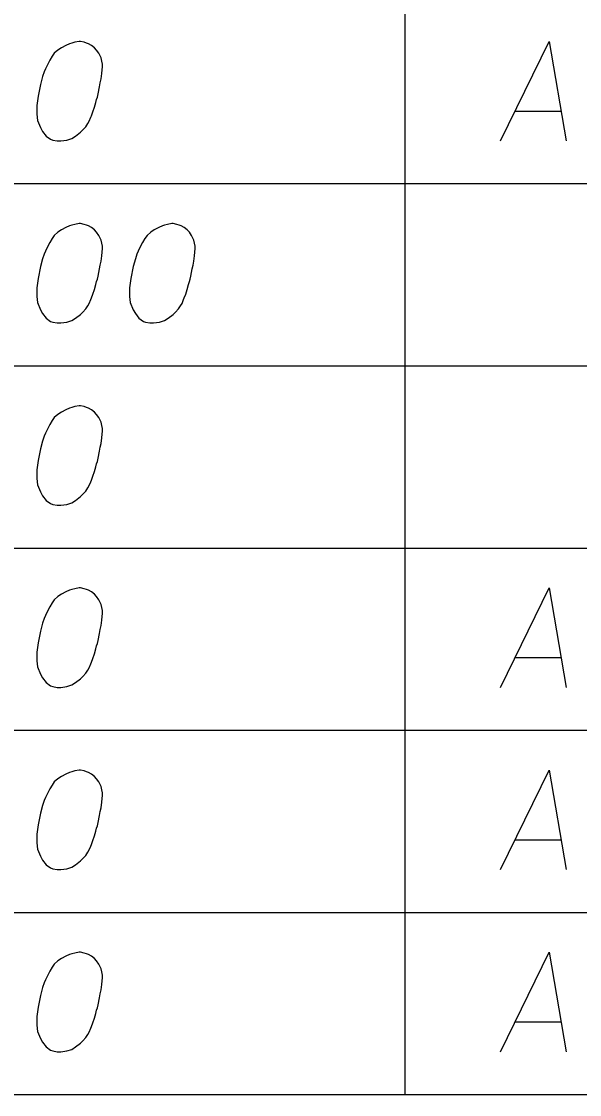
# Model space of a CAD drawing. Extents: x 2074207 to 2076812, y 516372 to 523312.
# Drawn here: x 2076426.5 to 2076453.5, y 519258.4 to 519310.3 of the extents above; entities that cross this region are included whole.
import ezdxf

# ---------------------------------------------------------------- set-up
doc = ezdxf.new("R2010")
doc.units = 0
for name, color, linetype in [('Prop DirtTable_ Soil Test Results - Outline (Major)', 7, 'Continuous'), ('Prop DirtTable_ Soil Test Results - Outline (Minor)', 7, 'Continuous'), ('Prop DirtTable_ Soil Test Results - Tx (Sample Data)', 7, 'Continuous')]:
    doc.layers.add(name, color=color, linetype=linetype)

msp = doc.modelspace()

# ---------------------------------------------------------------- linework, layer by layer
at = {"layer": 'Prop DirtTable_ Soil Test Results - Outline (Major)'}
msp.add_line((2076260.609, 519258.421), (2076811.903, 519258.421), dxfattribs=at)
at = {"layer": 'Prop DirtTable_ Soil Test Results - Outline (Minor)'}
for p, q in [((2076445.063, 519311.221), (2076445.063, 519302.421)), ((2076260.609, 519302.421), (2076811.903, 519302.421)), ((2076260.609, 519302.421), (2076811.903, 519302.421)), ((2076445.063, 519302.421), (2076445.063, 519293.621)), ((2076260.609, 519293.621), (2076811.903, 519293.621)), ((2076260.609, 519293.621), (2076811.903, 519293.621)), ((2076445.063, 519293.621), (2076445.063, 519284.821)), ((2076260.609, 519284.821), (2076811.903, 519284.821)), ((2076260.609, 519284.821), (2076811.903, 519284.821)), ((2076445.063, 519284.821), (2076445.063, 519276.021)), ((2076260.609, 519276.021), (2076811.903, 519276.021)), ((2076260.609, 519276.021), (2076811.903, 519276.021)), ((2076445.063, 519276.021), (2076445.063, 519267.221)), ((2076260.609, 519267.221), (2076811.903, 519267.221)), ((2076260.609, 519267.221), (2076811.903, 519267.221)), ((2076445.063, 519267.221), (2076445.063, 519258.421)), ((2076260.609, 519258.421), (2076811.903, 519258.421))]:
    msp.add_line(p, q, dxfattribs=at)
at = {"layer": 'Prop DirtTable_ Soil Test Results - Tx (Sample Data)'}
for points in [[(2076429.392, 519309.291), (2076429.322, 519309.291), (2076429.11, 519309.253), (2076428.969, 519309.215), (2076428.863, 519309.178), (2076428.687, 519309.102), (2076428.475, 519308.989), (2076428.299, 519308.875), (2076428.122, 519308.724), (2076428.016, 519308.573), (2076427.911, 519308.384), (2076427.805, 519308.195), (2076427.699, 519307.968), (2076427.628, 519307.817), (2076427.558, 519307.59), (2076427.452, 519307.212), (2076427.346, 519306.645), (2076427.276, 519306.192), (2076427.276, 519305.776), (2076427.311, 519305.474), (2076427.452, 519305.133), (2076427.558, 519304.944), (2076427.734, 519304.718), (2076427.946, 519304.567), (2076428.052, 519304.529), (2076428.263, 519304.491), (2076428.44, 519304.491), (2076428.722, 519304.529), (2076428.969, 519304.604), (2076429.145, 519304.718), (2076429.392, 519304.907), (2076429.498, 519305.02), (2076429.639, 519305.171), (2076429.745, 519305.322), (2076429.815, 519305.436), (2076429.886, 519305.625), (2076429.921, 519305.7), (2076429.992, 519305.889), (2076430.062, 519306.116), (2076430.133, 519306.343), (2076430.168, 519306.494), (2076430.203, 519306.607), (2076430.239, 519306.759), (2076430.309, 519307.099), (2076430.345, 519307.288), (2076430.38, 519307.477), (2076430.415, 519307.741), (2076430.45, 519308.081), (2076430.45, 519308.195), (2076430.415, 519308.346), (2076430.38, 519308.497), (2076430.274, 519308.724), (2076430.168, 519308.875), (2076430.062, 519308.989), (2076429.921, 519309.102), (2076429.78, 519309.178), (2076429.674, 519309.215), (2076429.569, 519309.253), (2076429.392, 519309.291)], [(2076449.676, 519304.491), (2076452.039, 519309.291), (2076452.85, 519304.491)], [(2076450.381, 519305.927), (2076452.603, 519305.927)], [(2076429.392, 519300.491), (2076429.322, 519300.491), (2076429.11, 519300.453), (2076428.969, 519300.415), (2076428.863, 519300.378), (2076428.687, 519300.302), (2076428.475, 519300.189), (2076428.299, 519300.075), (2076428.122, 519299.924), (2076428.016, 519299.773), (2076427.911, 519299.584), (2076427.805, 519299.395), (2076427.699, 519299.168), (2076427.628, 519299.017), (2076427.558, 519298.79), (2076427.452, 519298.412), (2076427.346, 519297.845), (2076427.276, 519297.392), (2076427.276, 519296.976), (2076427.311, 519296.674), (2076427.452, 519296.333), (2076427.558, 519296.144), (2076427.734, 519295.918), (2076427.946, 519295.767), (2076428.052, 519295.729), (2076428.263, 519295.691), (2076428.44, 519295.691), (2076428.722, 519295.729), (2076428.969, 519295.804), (2076429.145, 519295.918), (2076429.392, 519296.107), (2076429.498, 519296.22), (2076429.639, 519296.371), (2076429.745, 519296.522), (2076429.815, 519296.636), (2076429.886, 519296.825), (2076429.921, 519296.9), (2076429.992, 519297.089), (2076430.062, 519297.316), (2076430.133, 519297.543), (2076430.168, 519297.694), (2076430.203, 519297.807), (2076430.239, 519297.959), (2076430.309, 519298.299), (2076430.345, 519298.488), (2076430.38, 519298.677), (2076430.415, 519298.941), (2076430.45, 519299.281), (2076430.45, 519299.395), (2076430.415, 519299.546), (2076430.38, 519299.697), (2076430.274, 519299.924), (2076430.168, 519300.075), (2076430.062, 519300.189), (2076429.921, 519300.302), (2076429.78, 519300.378), (2076429.674, 519300.415), (2076429.569, 519300.453), (2076429.392, 519300.491)], [(2076433.872, 519300.491), (2076433.802, 519300.491), (2076433.59, 519300.453), (2076433.449, 519300.415), (2076433.343, 519300.378), (2076433.167, 519300.302), (2076432.955, 519300.189), (2076432.779, 519300.075), (2076432.602, 519299.924), (2076432.496, 519299.773), (2076432.391, 519299.584), (2076432.285, 519299.395), (2076432.179, 519299.168), (2076432.108, 519299.017), (2076432.038, 519298.79), (2076431.932, 519298.412), (2076431.826, 519297.845), (2076431.756, 519297.392), (2076431.756, 519296.976), (2076431.791, 519296.674), (2076431.932, 519296.333), (2076432.038, 519296.144), (2076432.214, 519295.918), (2076432.426, 519295.767), (2076432.532, 519295.729), (2076432.743, 519295.691), (2076432.92, 519295.691), (2076433.202, 519295.729), (2076433.449, 519295.804), (2076433.625, 519295.918), (2076433.872, 519296.107), (2076433.978, 519296.22), (2076434.119, 519296.371), (2076434.225, 519296.522), (2076434.295, 519296.636), (2076434.366, 519296.825), (2076434.401, 519296.9), (2076434.472, 519297.089), (2076434.542, 519297.316), (2076434.613, 519297.543), (2076434.648, 519297.694), (2076434.683, 519297.807), (2076434.719, 519297.959), (2076434.789, 519298.299), (2076434.825, 519298.488), (2076434.86, 519298.677), (2076434.895, 519298.941), (2076434.93, 519299.281), (2076434.93, 519299.395), (2076434.895, 519299.546), (2076434.86, 519299.697), (2076434.754, 519299.924), (2076434.648, 519300.075), (2076434.542, 519300.189), (2076434.401, 519300.302), (2076434.26, 519300.378), (2076434.154, 519300.415), (2076434.049, 519300.453), (2076433.872, 519300.491)], [(2076429.392, 519291.691), (2076429.322, 519291.691), (2076429.11, 519291.653), (2076428.969, 519291.615), (2076428.863, 519291.578), (2076428.687, 519291.502), (2076428.475, 519291.389), (2076428.299, 519291.275), (2076428.122, 519291.124), (2076428.016, 519290.973), (2076427.911, 519290.784), (2076427.805, 519290.595), (2076427.699, 519290.368), (2076427.628, 519290.217), (2076427.558, 519289.99), (2076427.452, 519289.612), (2076427.346, 519289.045), (2076427.276, 519288.592), (2076427.276, 519288.176), (2076427.311, 519287.874), (2076427.452, 519287.533), (2076427.558, 519287.344), (2076427.734, 519287.118), (2076427.946, 519286.967), (2076428.052, 519286.929), (2076428.263, 519286.891), (2076428.44, 519286.891), (2076428.722, 519286.929), (2076428.969, 519287.004), (2076429.145, 519287.118), (2076429.392, 519287.307), (2076429.498, 519287.42), (2076429.639, 519287.571), (2076429.745, 519287.722), (2076429.815, 519287.836), (2076429.886, 519288.025), (2076429.921, 519288.1), (2076429.992, 519288.289), (2076430.062, 519288.516), (2076430.133, 519288.743), (2076430.168, 519288.894), (2076430.203, 519289.007), (2076430.239, 519289.159), (2076430.309, 519289.499), (2076430.345, 519289.688), (2076430.38, 519289.877), (2076430.415, 519290.141), (2076430.45, 519290.481), (2076430.45, 519290.595), (2076430.415, 519290.746), (2076430.38, 519290.897), (2076430.274, 519291.124), (2076430.168, 519291.275), (2076430.062, 519291.389), (2076429.921, 519291.502), (2076429.78, 519291.578), (2076429.674, 519291.615), (2076429.569, 519291.653), (2076429.392, 519291.691)], [(2076429.392, 519282.891), (2076429.322, 519282.891), (2076429.11, 519282.853), (2076428.969, 519282.815), (2076428.863, 519282.778), (2076428.687, 519282.702), (2076428.475, 519282.589), (2076428.299, 519282.475), (2076428.122, 519282.324), (2076428.016, 519282.173), (2076427.911, 519281.984), (2076427.805, 519281.795), (2076427.699, 519281.568), (2076427.628, 519281.417), (2076427.558, 519281.19), (2076427.452, 519280.812), (2076427.346, 519280.245), (2076427.276, 519279.792), (2076427.276, 519279.376), (2076427.311, 519279.074), (2076427.452, 519278.733), (2076427.558, 519278.544), (2076427.734, 519278.318), (2076427.946, 519278.167), (2076428.052, 519278.129), (2076428.263, 519278.091), (2076428.44, 519278.091), (2076428.722, 519278.129), (2076428.969, 519278.204), (2076429.145, 519278.318), (2076429.392, 519278.507), (2076429.498, 519278.62), (2076429.639, 519278.771), (2076429.745, 519278.922), (2076429.815, 519279.036), (2076429.886, 519279.225), (2076429.921, 519279.3), (2076429.992, 519279.489), (2076430.062, 519279.716), (2076430.133, 519279.943), (2076430.168, 519280.094), (2076430.203, 519280.207), (2076430.239, 519280.359), (2076430.309, 519280.699), (2076430.345, 519280.888), (2076430.38, 519281.077), (2076430.415, 519281.341), (2076430.45, 519281.681), (2076430.45, 519281.795), (2076430.415, 519281.946), (2076430.38, 519282.097), (2076430.274, 519282.324), (2076430.168, 519282.475), (2076430.062, 519282.589), (2076429.921, 519282.702), (2076429.78, 519282.778), (2076429.674, 519282.815), (2076429.569, 519282.853), (2076429.392, 519282.891)], [(2076449.676, 519278.091), (2076452.039, 519282.891), (2076452.85, 519278.091)], [(2076450.381, 519279.527), (2076452.603, 519279.527)], [(2076429.392, 519274.091), (2076429.322, 519274.091), (2076429.11, 519274.053), (2076428.969, 519274.015), (2076428.863, 519273.978), (2076428.687, 519273.902), (2076428.475, 519273.789), (2076428.299, 519273.675), (2076428.122, 519273.524), (2076428.016, 519273.373), (2076427.911, 519273.184), (2076427.805, 519272.995), (2076427.699, 519272.768), (2076427.628, 519272.617), (2076427.558, 519272.39), (2076427.452, 519272.012), (2076427.346, 519271.445), (2076427.276, 519270.992), (2076427.276, 519270.576), (2076427.311, 519270.274), (2076427.452, 519269.933), (2076427.558, 519269.744), (2076427.734, 519269.518), (2076427.946, 519269.367), (2076428.052, 519269.329), (2076428.263, 519269.291), (2076428.44, 519269.291), (2076428.722, 519269.329), (2076428.969, 519269.404), (2076429.145, 519269.518), (2076429.392, 519269.707), (2076429.498, 519269.82), (2076429.639, 519269.971), (2076429.745, 519270.122), (2076429.815, 519270.236), (2076429.886, 519270.425), (2076429.921, 519270.5), (2076429.992, 519270.689), (2076430.062, 519270.916), (2076430.133, 519271.143), (2076430.168, 519271.294), (2076430.203, 519271.407), (2076430.239, 519271.559), (2076430.309, 519271.899), (2076430.345, 519272.088), (2076430.38, 519272.277), (2076430.415, 519272.541), (2076430.45, 519272.881), (2076430.45, 519272.995), (2076430.415, 519273.146), (2076430.38, 519273.297), (2076430.274, 519273.524), (2076430.168, 519273.675), (2076430.062, 519273.789), (2076429.921, 519273.902), (2076429.78, 519273.978), (2076429.674, 519274.015), (2076429.569, 519274.053), (2076429.392, 519274.091)], [(2076449.676, 519269.291), (2076452.039, 519274.091), (2076452.85, 519269.291)], [(2076450.381, 519270.727), (2076452.603, 519270.727)], [(2076429.392, 519265.291), (2076429.322, 519265.291), (2076429.11, 519265.253), (2076428.969, 519265.215), (2076428.863, 519265.178), (2076428.687, 519265.102), (2076428.475, 519264.989), (2076428.299, 519264.875), (2076428.122, 519264.724), (2076428.016, 519264.573), (2076427.911, 519264.384), (2076427.805, 519264.195), (2076427.699, 519263.968), (2076427.628, 519263.817), (2076427.558, 519263.59), (2076427.452, 519263.212), (2076427.346, 519262.645), (2076427.276, 519262.192), (2076427.276, 519261.776), (2076427.311, 519261.474), (2076427.452, 519261.133), (2076427.558, 519260.944), (2076427.734, 519260.718), (2076427.946, 519260.567), (2076428.052, 519260.529), (2076428.263, 519260.491), (2076428.44, 519260.491), (2076428.722, 519260.529), (2076428.969, 519260.604), (2076429.145, 519260.718), (2076429.392, 519260.907), (2076429.498, 519261.02), (2076429.639, 519261.171), (2076429.745, 519261.322), (2076429.815, 519261.436), (2076429.886, 519261.625), (2076429.921, 519261.7), (2076429.992, 519261.889), (2076430.062, 519262.116), (2076430.133, 519262.343), (2076430.168, 519262.494), (2076430.203, 519262.607), (2076430.239, 519262.759), (2076430.309, 519263.099), (2076430.345, 519263.288), (2076430.38, 519263.477), (2076430.415, 519263.741), (2076430.45, 519264.081), (2076430.45, 519264.195), (2076430.415, 519264.346), (2076430.38, 519264.497), (2076430.274, 519264.724), (2076430.168, 519264.875), (2076430.062, 519264.989), (2076429.921, 519265.102), (2076429.78, 519265.178), (2076429.674, 519265.215), (2076429.569, 519265.253), (2076429.392, 519265.291)], [(2076449.676, 519260.491), (2076452.039, 519265.291), (2076452.85, 519260.491)], [(2076450.381, 519261.927), (2076452.603, 519261.927)]]:
    msp.add_lwpolyline(points, dxfattribs=at)

doc.saveas('drawing.dxf')
